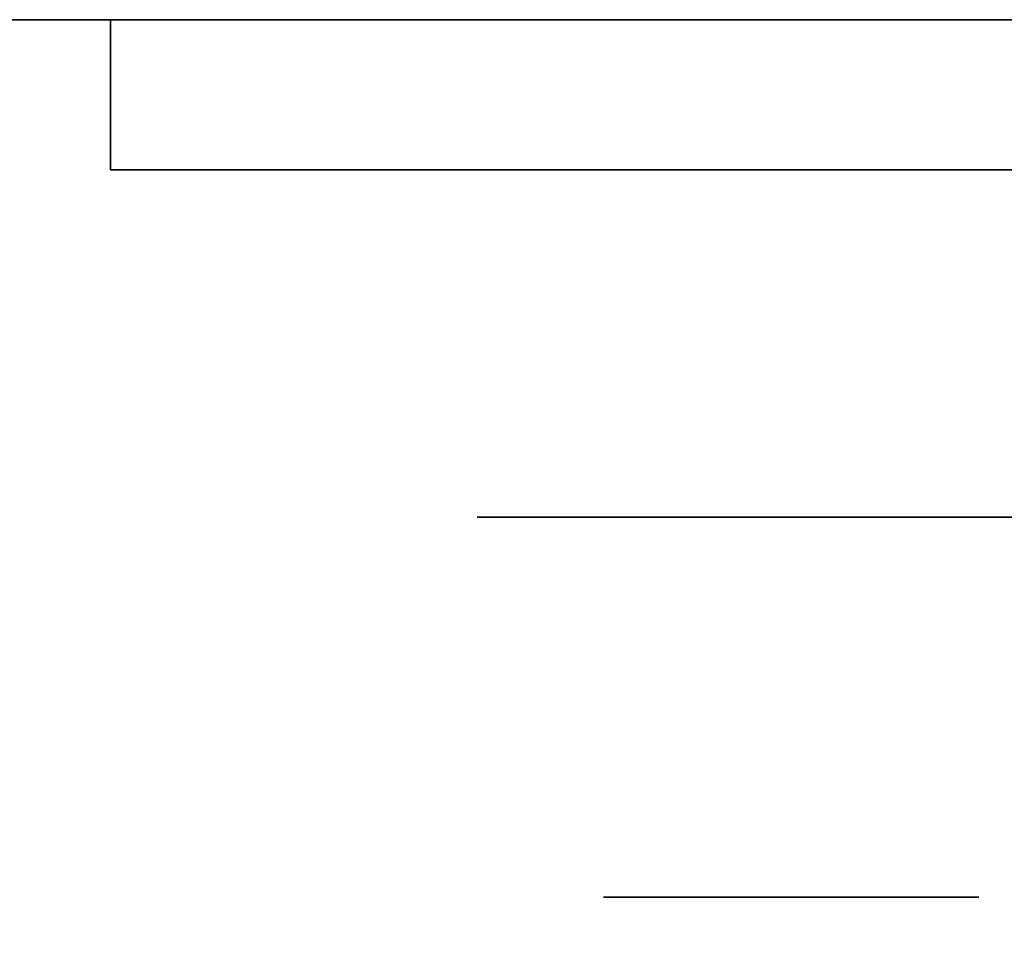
# Model space of a CAD drawing. Extents: x -1299 to -1246.9, y 2743.7 to 2747.9.
# Tile 359 of 656: x -1257.0962 to -1257.0542, y 2744.7912 to 2744.8303. Entities that reach past the tile are written whole.
import ezdxf

# ---------------------------------------------------------------- set-up
doc = ezdxf.new("R2010")
doc.units = 0
doc.header["$LTSCALE"] = 150
doc.header["$MEASUREMENT"] = 0
doc.layers.add('3DFACE_BOLT', color=7, linetype='CONTINUOUS')
doc.layers.add('3DFACE_SHAPE', color=7, linetype='CONTINUOUS')

msp = doc.modelspace()

# ---------------------------------------------------------------- linework, layer by layer
at = {"layer": '3DFACE_BOLT', "color": 1}
for points, invisible_edges in [([(-1257.071319, 2744.842949, 0.138), (-1257.070927, 2744.842949, 0.135528), (-1257.071319, 2744.792949, 0.138)], 14), ([(-1257.071319, 2744.792949, 0.138), (-1257.070927, 2744.842949, 0.135528), (-1257.070927, 2744.792949, 0.135528)], 3), ([(-1257.070927, 2744.842949, 0.140472), (-1257.071319, 2744.842949, 0.138), (-1257.070927, 2744.792949, 0.140472)], 14), ([(-1257.070927, 2744.792949, 0.140472), (-1257.071319, 2744.842949, 0.138), (-1257.071319, 2744.792949, 0.138)], 3), ([(-1257.071319, 2744.842949, 0.068), (-1257.070927, 2744.842949, 0.065528), (-1257.071319, 2744.792949, 0.068)], 14), ([(-1257.071319, 2744.792949, 0.068), (-1257.070927, 2744.842949, 0.065528), (-1257.070927, 2744.792949, 0.065528)], 3), ([(-1257.070927, 2744.842949, 0.070472), (-1257.071319, 2744.842949, 0.068), (-1257.070927, 2744.792949, 0.070472)], 14), ([(-1257.070927, 2744.792949, 0.070472), (-1257.071319, 2744.842949, 0.068), (-1257.071319, 2744.792949, 0.068)], 3), ([(-1257.070927, 2744.842949, 0.135528), (-1257.069791, 2744.842949, 0.133298), (-1257.070927, 2744.792949, 0.135528)], 14), ([(-1257.070927, 2744.792949, 0.135528), (-1257.069791, 2744.842949, 0.133298), (-1257.069791, 2744.792949, 0.133298)], 3), ([(-1257.069791, 2744.842949, 0.142702), (-1257.070927, 2744.842949, 0.140472), (-1257.069791, 2744.792949, 0.142702)], 14), ([(-1257.069791, 2744.792949, 0.142702), (-1257.070927, 2744.842949, 0.140472), (-1257.070927, 2744.792949, 0.140472)], 3), ([(-1257.070927, 2744.842949, 0.065528), (-1257.069791, 2744.842949, 0.063298), (-1257.070927, 2744.792949, 0.065528)], 14), ([(-1257.070927, 2744.792949, 0.065528), (-1257.069791, 2744.842949, 0.063298), (-1257.069791, 2744.792949, 0.063298)], 3), ([(-1257.069791, 2744.842949, 0.072702), (-1257.070927, 2744.842949, 0.070472), (-1257.069791, 2744.792949, 0.072702)], 14), ([(-1257.069791, 2744.792949, 0.072702), (-1257.070927, 2744.842949, 0.070472), (-1257.070927, 2744.792949, 0.070472)], 3), ([(-1257.069791, 2744.842949, 0.133298), (-1257.068021, 2744.842949, 0.131528), (-1257.069791, 2744.792949, 0.133298)], 14), ([(-1257.069791, 2744.792949, 0.133298), (-1257.068021, 2744.842949, 0.131528), (-1257.068021, 2744.792949, 0.131528)], 3), ([(-1257.068021, 2744.842949, 0.144472), (-1257.069791, 2744.842949, 0.142702), (-1257.068021, 2744.792949, 0.144472)], 14), ([(-1257.068021, 2744.792949, 0.144472), (-1257.069791, 2744.842949, 0.142702), (-1257.069791, 2744.792949, 0.142702)], 3), ([(-1257.069791, 2744.842949, 0.063298), (-1257.068021, 2744.842949, 0.061528), (-1257.069791, 2744.792949, 0.063298)], 14), ([(-1257.069791, 2744.792949, 0.063298), (-1257.068021, 2744.842949, 0.061528), (-1257.068021, 2744.792949, 0.061528)], 3), ([(-1257.068021, 2744.842949, 0.074472), (-1257.069791, 2744.842949, 0.072702), (-1257.068021, 2744.792949, 0.074472)], 14), ([(-1257.068021, 2744.792949, 0.074472), (-1257.069791, 2744.842949, 0.072702), (-1257.069791, 2744.792949, 0.072702)], 3), ([(-1257.068021, 2744.842949, 0.131528), (-1257.065791, 2744.842949, 0.130392), (-1257.068021, 2744.792949, 0.131528)], 14), ([(-1257.068021, 2744.792949, 0.131528), (-1257.065791, 2744.842949, 0.130392), (-1257.065791, 2744.792949, 0.130392)], 3), ([(-1257.065791, 2744.842949, 0.145608), (-1257.068021, 2744.842949, 0.144472), (-1257.065791, 2744.792949, 0.145608)], 14), ([(-1257.065791, 2744.792949, 0.145608), (-1257.068021, 2744.842949, 0.144472), (-1257.068021, 2744.792949, 0.144472)], 3), ([(-1257.068021, 2744.842949, 0.061528), (-1257.065791, 2744.842949, 0.060392), (-1257.068021, 2744.792949, 0.061528)], 14), ([(-1257.068021, 2744.792949, 0.061528), (-1257.065791, 2744.842949, 0.060392), (-1257.065791, 2744.792949, 0.060392)], 3), ([(-1257.065791, 2744.842949, 0.075608), (-1257.068021, 2744.842949, 0.074472), (-1257.065791, 2744.792949, 0.075608)], 14), ([(-1257.065791, 2744.792949, 0.075608), (-1257.068021, 2744.842949, 0.074472), (-1257.068021, 2744.792949, 0.074472)], 3), ([(-1257.065791, 2744.842949, 0.130392), (-1257.063319, 2744.842949, 0.13), (-1257.065791, 2744.792949, 0.130392)], 14), ([(-1257.065791, 2744.792949, 0.130392), (-1257.063319, 2744.842949, 0.13), (-1257.063319, 2744.792949, 0.13)], 3), ([(-1257.063319, 2744.842949, 0.146), (-1257.065791, 2744.842949, 0.145608), (-1257.063319, 2744.792949, 0.146)], 14), ([(-1257.063319, 2744.792949, 0.146), (-1257.065791, 2744.842949, 0.145608), (-1257.065791, 2744.792949, 0.145608)], 3), ([(-1257.065791, 2744.842949, 0.060392), (-1257.063319, 2744.842949, 0.06), (-1257.065791, 2744.792949, 0.060392)], 14), ([(-1257.065791, 2744.792949, 0.060392), (-1257.063319, 2744.842949, 0.06), (-1257.063319, 2744.792949, 0.06)], 3), ([(-1257.063319, 2744.842949, 0.076), (-1257.065791, 2744.842949, 0.075608), (-1257.063319, 2744.792949, 0.076)], 14), ([(-1257.063319, 2744.792949, 0.076), (-1257.065791, 2744.842949, 0.075608), (-1257.065791, 2744.792949, 0.075608)], 3), ([(-1257.063319, 2744.842949, 0.13), (-1257.060847, 2744.842949, 0.130392), (-1257.063319, 2744.792949, 0.13)], 14), ([(-1257.063319, 2744.792949, 0.13), (-1257.060847, 2744.842949, 0.130392), (-1257.060847, 2744.792949, 0.130392)], 3), ([(-1257.060847, 2744.842949, 0.145608), (-1257.063319, 2744.842949, 0.146), (-1257.060847, 2744.792949, 0.145608)], 14), ([(-1257.060847, 2744.792949, 0.145608), (-1257.063319, 2744.842949, 0.146), (-1257.063319, 2744.792949, 0.146)], 3), ([(-1257.063319, 2744.842949, 0.06), (-1257.060847, 2744.842949, 0.060392), (-1257.063319, 2744.792949, 0.06)], 14), ([(-1257.063319, 2744.792949, 0.06), (-1257.060847, 2744.842949, 0.060392), (-1257.060847, 2744.792949, 0.060392)], 3), ([(-1257.060847, 2744.842949, 0.075608), (-1257.063319, 2744.842949, 0.076), (-1257.060847, 2744.792949, 0.075608)], 14), ([(-1257.060847, 2744.792949, 0.075608), (-1257.063319, 2744.842949, 0.076), (-1257.063319, 2744.792949, 0.076)], 3), ([(-1257.060847, 2744.842949, 0.130392), (-1257.058616, 2744.842949, 0.131528), (-1257.060847, 2744.792949, 0.130392)], 14), ([(-1257.060847, 2744.792949, 0.130392), (-1257.058616, 2744.842949, 0.131528), (-1257.058616, 2744.792949, 0.131528)], 3), ([(-1257.058616, 2744.842949, 0.144472), (-1257.060847, 2744.842949, 0.145608), (-1257.058616, 2744.792949, 0.144472)], 14), ([(-1257.058616, 2744.792949, 0.144472), (-1257.060847, 2744.842949, 0.145608), (-1257.060847, 2744.792949, 0.145608)], 3), ([(-1257.060847, 2744.842949, 0.060392), (-1257.058616, 2744.842949, 0.061528), (-1257.060847, 2744.792949, 0.060392)], 14), ([(-1257.060847, 2744.792949, 0.060392), (-1257.058616, 2744.842949, 0.061528), (-1257.058616, 2744.792949, 0.061528)], 3), ([(-1257.058616, 2744.842949, 0.074472), (-1257.060847, 2744.842949, 0.075608), (-1257.058616, 2744.792949, 0.074472)], 14), ([(-1257.058616, 2744.792949, 0.074472), (-1257.060847, 2744.842949, 0.075608), (-1257.060847, 2744.792949, 0.075608)], 3), ([(-1257.058616, 2744.842949, 0.131528), (-1257.056847, 2744.842949, 0.133298), (-1257.058616, 2744.792949, 0.131528)], 14), ([(-1257.058616, 2744.792949, 0.131528), (-1257.056847, 2744.842949, 0.133298), (-1257.056847, 2744.792949, 0.133298)], 3), ([(-1257.056847, 2744.842949, 0.142702), (-1257.058616, 2744.842949, 0.144472), (-1257.056847, 2744.792949, 0.142702)], 14), ([(-1257.056847, 2744.792949, 0.142702), (-1257.058616, 2744.842949, 0.144472), (-1257.058616, 2744.792949, 0.144472)], 3), ([(-1257.058616, 2744.842949, 0.061528), (-1257.056847, 2744.842949, 0.063298), (-1257.058616, 2744.792949, 0.061528)], 14), ([(-1257.058616, 2744.792949, 0.061528), (-1257.056847, 2744.842949, 0.063298), (-1257.056847, 2744.792949, 0.063298)], 3), ([(-1257.056847, 2744.842949, 0.072702), (-1257.058616, 2744.842949, 0.074472), (-1257.056847, 2744.792949, 0.072702)], 14), ([(-1257.056847, 2744.792949, 0.072702), (-1257.058616, 2744.842949, 0.074472), (-1257.058616, 2744.792949, 0.074472)], 3), ([(-1257.056847, 2744.842949, 0.133298), (-1257.05571, 2744.842949, 0.135528), (-1257.056847, 2744.792949, 0.133298)], 14), ([(-1257.056847, 2744.792949, 0.133298), (-1257.05571, 2744.842949, 0.135528), (-1257.05571, 2744.792949, 0.135528)], 3), ([(-1257.05571, 2744.842949, 0.140472), (-1257.056847, 2744.842949, 0.142702), (-1257.05571, 2744.792949, 0.140472)], 14), ([(-1257.05571, 2744.792949, 0.140472), (-1257.056847, 2744.842949, 0.142702), (-1257.056847, 2744.792949, 0.142702)], 3), ([(-1257.056847, 2744.842949, 0.063298), (-1257.05571, 2744.842949, 0.065528), (-1257.056847, 2744.792949, 0.063298)], 14), ([(-1257.056847, 2744.792949, 0.063298), (-1257.05571, 2744.842949, 0.065528), (-1257.05571, 2744.792949, 0.065528)], 3), ([(-1257.05571, 2744.842949, 0.070472), (-1257.056847, 2744.842949, 0.072702), (-1257.05571, 2744.792949, 0.070472)], 14), ([(-1257.05571, 2744.792949, 0.070472), (-1257.056847, 2744.842949, 0.072702), (-1257.056847, 2744.792949, 0.072702)], 3), ([(-1257.05571, 2744.842949, 0.135528), (-1257.055319, 2744.842949, 0.138), (-1257.05571, 2744.792949, 0.135528)], 14), ([(-1257.05571, 2744.792949, 0.135528), (-1257.055319, 2744.842949, 0.138), (-1257.055319, 2744.792949, 0.138)], 3), ([(-1257.055319, 2744.842949, 0.138), (-1257.05571, 2744.842949, 0.140472), (-1257.055319, 2744.792949, 0.138)], 14), ([(-1257.055319, 2744.792949, 0.138), (-1257.05571, 2744.842949, 0.140472), (-1257.05571, 2744.792949, 0.140472)], 3), ([(-1257.05571, 2744.842949, 0.065528), (-1257.055319, 2744.842949, 0.068), (-1257.05571, 2744.792949, 0.065528)], 14), ([(-1257.05571, 2744.792949, 0.065528), (-1257.055319, 2744.842949, 0.068), (-1257.055319, 2744.792949, 0.068)], 3), ([(-1257.055319, 2744.842949, 0.068), (-1257.05571, 2744.842949, 0.070472), (-1257.055319, 2744.792949, 0.068)], 14), ([(-1257.055319, 2744.792949, 0.068), (-1257.05571, 2744.842949, 0.070472), (-1257.05571, 2744.792949, 0.070472)], 3), ([(-1257.076694, 2744.823949, 0.138), (-1257.070006, 2744.823949, 0.126417), (-1257.076694, 2744.809149, 0.138)], 14), ([(-1257.076694, 2744.809149, 0.138), (-1257.070006, 2744.823949, 0.126417), (-1257.070006, 2744.809149, 0.126417)], 3), ([(-1257.070006, 2744.823949, 0.149583), (-1257.076694, 2744.823949, 0.138), (-1257.070006, 2744.809149, 0.149583)], 14), ([(-1257.070006, 2744.809149, 0.149583), (-1257.076694, 2744.823949, 0.138), (-1257.076694, 2744.809149, 0.138)], 3), ([(-1257.076694, 2744.823949, 0.138), (-1257.070006, 2744.823949, 0.149583), (-1257.070006, 2744.823949, 0.126417)], 2), ([(-1257.076694, 2744.823949, 0.068), (-1257.070006, 2744.823949, 0.056417), (-1257.076694, 2744.809149, 0.068)], 14), ([(-1257.076694, 2744.809149, 0.068), (-1257.070006, 2744.823949, 0.056417), (-1257.070006, 2744.809149, 0.056417)], 3), ([(-1257.070006, 2744.823949, 0.079583), (-1257.076694, 2744.823949, 0.068), (-1257.070006, 2744.809149, 0.079583)], 14), ([(-1257.070006, 2744.809149, 0.079583), (-1257.076694, 2744.823949, 0.068), (-1257.076694, 2744.809149, 0.068)], 3), ([(-1257.076694, 2744.823949, 0.068), (-1257.070006, 2744.823949, 0.079583), (-1257.070006, 2744.823949, 0.056417)], 2), ([(-1257.070006, 2744.823949, 0.126417), (-1257.056631, 2744.823949, 0.126417), (-1257.070006, 2744.809149, 0.126417)], 14), ([(-1257.070006, 2744.809149, 0.126417), (-1257.056631, 2744.823949, 0.126417), (-1257.056631, 2744.809149, 0.126417)], 3), ([(-1257.056631, 2744.823949, 0.149583), (-1257.070006, 2744.823949, 0.149583), (-1257.056631, 2744.809149, 0.149583)], 14), ([(-1257.056631, 2744.809149, 0.149583), (-1257.070006, 2744.823949, 0.149583), (-1257.070006, 2744.809149, 0.149583)], 3), ([(-1257.070006, 2744.823949, 0.149583), (-1257.056631, 2744.823949, 0.149583), (-1257.070006, 2744.823949, 0.126417)], 14), ([(-1257.070006, 2744.823949, 0.126417), (-1257.056631, 2744.823949, 0.149583), (-1257.056631, 2744.823949, 0.126417)], 3), ([(-1257.070006, 2744.823949, 0.056417), (-1257.056631, 2744.823949, 0.056417), (-1257.070006, 2744.809149, 0.056417)], 14), ([(-1257.070006, 2744.809149, 0.056417), (-1257.056631, 2744.823949, 0.056417), (-1257.056631, 2744.809149, 0.056417)], 3), ([(-1257.056631, 2744.823949, 0.079583), (-1257.070006, 2744.823949, 0.079583), (-1257.056631, 2744.809149, 0.079583)], 14), ([(-1257.056631, 2744.809149, 0.079583), (-1257.070006, 2744.823949, 0.079583), (-1257.070006, 2744.809149, 0.079583)], 3), ([(-1257.070006, 2744.823949, 0.079583), (-1257.056631, 2744.823949, 0.079583), (-1257.070006, 2744.823949, 0.056417)], 14), ([(-1257.070006, 2744.823949, 0.056417), (-1257.056631, 2744.823949, 0.079583), (-1257.056631, 2744.823949, 0.056417)], 3), ([(-1257.056631, 2744.823949, 0.126417), (-1257.049944, 2744.823949, 0.138), (-1257.056631, 2744.809149, 0.126417)], 14), ([(-1257.056631, 2744.809149, 0.126417), (-1257.049944, 2744.823949, 0.138), (-1257.049944, 2744.809149, 0.138)], 3), ([(-1257.049944, 2744.823949, 0.138), (-1257.056631, 2744.823949, 0.149583), (-1257.049944, 2744.809149, 0.138)], 14), ([(-1257.049944, 2744.809149, 0.138), (-1257.056631, 2744.823949, 0.149583), (-1257.056631, 2744.809149, 0.149583)], 3), ([(-1257.056631, 2744.823949, 0.149583), (-1257.049944, 2744.823949, 0.138), (-1257.056631, 2744.823949, 0.126417)], 12), ([(-1257.056631, 2744.823949, 0.056417), (-1257.049944, 2744.823949, 0.068), (-1257.056631, 2744.809149, 0.056417)], 14), ([(-1257.056631, 2744.809149, 0.056417), (-1257.049944, 2744.823949, 0.068), (-1257.049944, 2744.809149, 0.068)], 3), ([(-1257.049944, 2744.823949, 0.068), (-1257.056631, 2744.823949, 0.079583), (-1257.049944, 2744.809149, 0.068)], 14), ([(-1257.049944, 2744.809149, 0.068), (-1257.056631, 2744.823949, 0.079583), (-1257.056631, 2744.809149, 0.079583)], 3), ([(-1257.056631, 2744.823949, 0.079583), (-1257.049944, 2744.823949, 0.068), (-1257.056631, 2744.823949, 0.056417)], 12), ([(-1257.076694, 2744.809149, 0.138), (-1257.070006, 2744.809149, 0.126417), (-1257.070006, 2744.809149, 0.149583)], 2), ([(-1257.076694, 2744.809149, 0.068), (-1257.070006, 2744.809149, 0.056417), (-1257.070006, 2744.809149, 0.079583)], 2), ([(-1257.070006, 2744.809149, 0.126417), (-1257.056631, 2744.809149, 0.126417), (-1257.070006, 2744.809149, 0.149583)], 14), ([(-1257.070006, 2744.809149, 0.149583), (-1257.056631, 2744.809149, 0.126417), (-1257.056631, 2744.809149, 0.149583)], 3), ([(-1257.070006, 2744.809149, 0.056417), (-1257.056631, 2744.809149, 0.056417), (-1257.070006, 2744.809149, 0.079583)], 14), ([(-1257.070006, 2744.809149, 0.079583), (-1257.056631, 2744.809149, 0.056417), (-1257.056631, 2744.809149, 0.079583)], 3), ([(-1257.056631, 2744.809149, 0.126417), (-1257.049944, 2744.809149, 0.138), (-1257.056631, 2744.809149, 0.149583)], 12), ([(-1257.056631, 2744.809149, 0.056417), (-1257.049944, 2744.809149, 0.068), (-1257.056631, 2744.809149, 0.079583)], 12), ([(-1257.071319, 2744.792949, 0.138), (-1257.070927, 2744.792949, 0.135528), (-1257.070927, 2744.792949, 0.140472)], 2), ([(-1257.071319, 2744.792949, 0.068), (-1257.070927, 2744.792949, 0.065528), (-1257.070927, 2744.792949, 0.070472)], 2), ([(-1257.070927, 2744.792949, 0.135528), (-1257.069791, 2744.792949, 0.133298), (-1257.070927, 2744.792949, 0.140472)], 14), ([(-1257.070927, 2744.792949, 0.140472), (-1257.069791, 2744.792949, 0.133298), (-1257.069791, 2744.792949, 0.142702)], 3), ([(-1257.070927, 2744.792949, 0.065528), (-1257.069791, 2744.792949, 0.063298), (-1257.070927, 2744.792949, 0.070472)], 14), ([(-1257.070927, 2744.792949, 0.070472), (-1257.069791, 2744.792949, 0.063298), (-1257.069791, 2744.792949, 0.072702)], 3), ([(-1257.069791, 2744.792949, 0.133298), (-1257.068021, 2744.792949, 0.131528), (-1257.069791, 2744.792949, 0.142702)], 14), ([(-1257.069791, 2744.792949, 0.142702), (-1257.068021, 2744.792949, 0.131528), (-1257.068021, 2744.792949, 0.144472)], 3), ([(-1257.069791, 2744.792949, 0.063298), (-1257.068021, 2744.792949, 0.061528), (-1257.069791, 2744.792949, 0.072702)], 14), ([(-1257.069791, 2744.792949, 0.072702), (-1257.068021, 2744.792949, 0.061528), (-1257.068021, 2744.792949, 0.074472)], 3), ([(-1257.068021, 2744.792949, 0.131528), (-1257.065791, 2744.792949, 0.130392), (-1257.068021, 2744.792949, 0.144472)], 14), ([(-1257.068021, 2744.792949, 0.144472), (-1257.065791, 2744.792949, 0.130392), (-1257.065791, 2744.792949, 0.145608)], 3), ([(-1257.068021, 2744.792949, 0.061528), (-1257.065791, 2744.792949, 0.060392), (-1257.068021, 2744.792949, 0.074472)], 14), ([(-1257.068021, 2744.792949, 0.074472), (-1257.065791, 2744.792949, 0.060392), (-1257.065791, 2744.792949, 0.075608)], 3), ([(-1257.065791, 2744.792949, 0.130392), (-1257.063319, 2744.792949, 0.13), (-1257.065791, 2744.792949, 0.145608)], 14), ([(-1257.065791, 2744.792949, 0.145608), (-1257.063319, 2744.792949, 0.13), (-1257.063319, 2744.792949, 0.146)], 3), ([(-1257.065791, 2744.792949, 0.060392), (-1257.063319, 2744.792949, 0.06), (-1257.065791, 2744.792949, 0.075608)], 14), ([(-1257.065791, 2744.792949, 0.075608), (-1257.063319, 2744.792949, 0.06), (-1257.063319, 2744.792949, 0.076)], 3), ([(-1257.063319, 2744.792949, 0.13), (-1257.060847, 2744.792949, 0.130392), (-1257.063319, 2744.792949, 0.146)], 14), ([(-1257.063319, 2744.792949, 0.146), (-1257.060847, 2744.792949, 0.130392), (-1257.060847, 2744.792949, 0.145608)], 3), ([(-1257.063319, 2744.792949, 0.06), (-1257.060847, 2744.792949, 0.060392), (-1257.063319, 2744.792949, 0.076)], 14), ([(-1257.063319, 2744.792949, 0.076), (-1257.060847, 2744.792949, 0.060392), (-1257.060847, 2744.792949, 0.075608)], 3), ([(-1257.060847, 2744.792949, 0.130392), (-1257.058616, 2744.792949, 0.131528), (-1257.060847, 2744.792949, 0.145608)], 14), ([(-1257.060847, 2744.792949, 0.145608), (-1257.058616, 2744.792949, 0.131528), (-1257.058616, 2744.792949, 0.144472)], 3), ([(-1257.060847, 2744.792949, 0.060392), (-1257.058616, 2744.792949, 0.061528), (-1257.060847, 2744.792949, 0.075608)], 14), ([(-1257.060847, 2744.792949, 0.075608), (-1257.058616, 2744.792949, 0.061528), (-1257.058616, 2744.792949, 0.074472)], 3), ([(-1257.058616, 2744.792949, 0.131528), (-1257.056847, 2744.792949, 0.133298), (-1257.058616, 2744.792949, 0.144472)], 14), ([(-1257.058616, 2744.792949, 0.144472), (-1257.056847, 2744.792949, 0.133298), (-1257.056847, 2744.792949, 0.142702)], 3), ([(-1257.058616, 2744.792949, 0.061528), (-1257.056847, 2744.792949, 0.063298), (-1257.058616, 2744.792949, 0.074472)], 14), ([(-1257.058616, 2744.792949, 0.074472), (-1257.056847, 2744.792949, 0.063298), (-1257.056847, 2744.792949, 0.072702)], 3), ([(-1257.056847, 2744.792949, 0.133298), (-1257.05571, 2744.792949, 0.135528), (-1257.056847, 2744.792949, 0.142702)], 14), ([(-1257.056847, 2744.792949, 0.142702), (-1257.05571, 2744.792949, 0.135528), (-1257.05571, 2744.792949, 0.140472)], 3), ([(-1257.056847, 2744.792949, 0.063298), (-1257.05571, 2744.792949, 0.065528), (-1257.056847, 2744.792949, 0.072702)], 14), ([(-1257.056847, 2744.792949, 0.072702), (-1257.05571, 2744.792949, 0.065528), (-1257.05571, 2744.792949, 0.070472)], 3), ([(-1257.05571, 2744.792949, 0.135528), (-1257.055319, 2744.792949, 0.138), (-1257.05571, 2744.792949, 0.140472)], 12), ([(-1257.05571, 2744.792949, 0.065528), (-1257.055319, 2744.792949, 0.068), (-1257.05571, 2744.792949, 0.070472)], 12)]:
    msp.add_3dface(points, dxfattribs=dict(at, invisible_edges=invisible_edges))
at = {"layer": '3DFACE_SHAPE', "color": 13}
for points, invisible_edges in [([(-1257.046219, 2744.884449, 0.206), (-1260.944219, 2744.884449, 0.206), (-1257.046219, 2744.782449, 0.206)], 2), ([(-1260.944219, 2744.884449, 0.206), (-1260.944219, 2744.782449, 0.206), (-1257.046219, 2744.782449, 0.206)], 12), ([(-1257.046219, 2744.782449), (-1260.944219, 2744.782449), (-1257.046219, 2744.884449)], 2), ([(-1260.944219, 2744.782449), (-1260.944219, 2744.884449), (-1257.046219, 2744.884449)], 12), ([(-1257.046219, 2744.782449, 0.198), (-1260.944219, 2744.782449, 0.198), (-1257.046219, 2744.830349, 0.198)], 2), ([(-1260.944219, 2744.782449, 0.198), (-1260.944219, 2744.830349, 0.198), (-1257.046219, 2744.830349, 0.198)], 12), ([(-1257.046219, 2744.830349, 0.008), (-1260.944219, 2744.830349, 0.008), (-1257.046219, 2744.782449, 0.008)], 2), ([(-1260.944219, 2744.830349, 0.008), (-1260.944219, 2744.782449, 0.008), (-1257.046219, 2744.782449, 0.008)], 12), ([(-1257.003319, 2744.830349, 0.173), (-1257.069329, 2744.830349, 0.14401), (-1257.092319, 2744.830349, 0.173)], 3), ([(-1257.069329, 2744.830349, 0.14401), (-1257.071819, 2744.830349, 0.138), (-1257.092319, 2744.830349, 0.173)], 14), ([(-1257.071819, 2744.830349, 0.068), (-1257.092319, 2744.830349, 0.173), (-1257.071819, 2744.830349, 0.138)], 15), ([(-1257.092319, 2744.830349, 0.173), (-1257.071819, 2744.830349, 0.068), (-1257.092319, 2744.830349, 0.033)], 3), ([(-1257.071819, 2744.830349, 0.068), (-1257.069329, 2744.830349, 0.06199), (-1257.092319, 2744.830349, 0.033)], 14), ([(-1257.069329, 2744.830349, 0.06199), (-1257.063319, 2744.830349, 0.0595), (-1257.092319, 2744.830349, 0.033)], 14), ([(-1257.063319, 2744.830349, 0.0595), (-1257.057308, 2744.830349, 0.06199), (-1257.092319, 2744.830349, 0.033)], 14), ([(-1257.092319, 2744.830349, 0.033), (-1257.057308, 2744.830349, 0.06199), (-1257.003319, 2744.830349, 0.033)], 3), ([(-1257.092319, 2744.823949, 0.173), (-1257.063319, 2744.823949, 0.173), (-1257.092319, 2744.830349, 0.173)], 2), ([(-1257.063319, 2744.823949, 0.173), (-1257.009719, 2744.823949, 0.173), (-1257.092319, 2744.830349, 0.173)], 14), ([(-1257.092319, 2744.830349, 0.173), (-1257.009719, 2744.823949, 0.173), (-1257.003319, 2744.830349, 0.173)], 3), ([(-1257.009719, 2744.823949, 0.033), (-1257.092319, 2744.830349, 0.033), (-1257.003319, 2744.830349, 0.033)], 13), ([(-1257.009719, 2744.823949, 0.033), (-1257.092319, 2744.823949, 0.033), (-1257.092319, 2744.830349, 0.033)], 12), ([(-1257.092319, 2744.830349, 0.173), (-1257.092319, 2744.830349, 0.033), (-1257.092319, 2744.823949, 0.173)], 2), ([(-1257.092319, 2744.830349, 0.033), (-1257.092319, 2744.823949, 0.033), (-1257.092319, 2744.823949, 0.173)], 12), ([(-1257.069329, 2744.830349, 0.07401), (-1257.071819, 2744.830349, 0.068), (-1257.069329, 2744.830349, 0.13199)], 14), ([(-1257.069329, 2744.830349, 0.13199), (-1257.071819, 2744.830349, 0.068), (-1257.071819, 2744.830349, 0.138)], 3), ([(-1257.069329, 2744.823949, 0.06199), (-1257.069329, 2744.830349, 0.06199), (-1257.071819, 2744.823949, 0.068)], 3), ([(-1257.069329, 2744.830349, 0.06199), (-1257.071819, 2744.830349, 0.068), (-1257.071819, 2744.823949, 0.068)], 14), ([(-1257.071819, 2744.823949, 0.068), (-1257.071819, 2744.830349, 0.068), (-1257.069329, 2744.823949, 0.07401)], 3), ([(-1257.071819, 2744.830349, 0.068), (-1257.069329, 2744.830349, 0.07401), (-1257.069329, 2744.823949, 0.07401)], 14), ([(-1257.069329, 2744.823949, 0.13199), (-1257.069329, 2744.830349, 0.13199), (-1257.071819, 2744.823949, 0.138)], 3), ([(-1257.069329, 2744.830349, 0.13199), (-1257.071819, 2744.830349, 0.138), (-1257.071819, 2744.823949, 0.138)], 14), ([(-1257.071819, 2744.823949, 0.138), (-1257.071819, 2744.830349, 0.138), (-1257.069329, 2744.823949, 0.14401)], 3), ([(-1257.071819, 2744.830349, 0.138), (-1257.069329, 2744.830349, 0.14401), (-1257.069329, 2744.823949, 0.14401)], 14), ([(-1257.063319, 2744.830349, 0.1465), (-1257.069329, 2744.830349, 0.14401), (-1257.003319, 2744.830349, 0.173)], 14), ([(-1257.069329, 2744.830349, 0.13199), (-1257.063319, 2744.830349, 0.1295), (-1257.069329, 2744.830349, 0.07401)], 14), ([(-1257.063319, 2744.830349, 0.1295), (-1257.063319, 2744.830349, 0.0765), (-1257.069329, 2744.830349, 0.07401)], 13), ([(-1257.063319, 2744.823949, 0.0595), (-1257.063319, 2744.830349, 0.0595), (-1257.069329, 2744.823949, 0.06199)], 3), ([(-1257.063319, 2744.830349, 0.0595), (-1257.069329, 2744.830349, 0.06199), (-1257.069329, 2744.823949, 0.06199)], 14), ([(-1257.069329, 2744.823949, 0.07401), (-1257.069329, 2744.830349, 0.07401), (-1257.063319, 2744.823949, 0.0765)], 3), ([(-1257.069329, 2744.830349, 0.07401), (-1257.063319, 2744.830349, 0.0765), (-1257.063319, 2744.823949, 0.0765)], 14), ([(-1257.063319, 2744.823949, 0.1295), (-1257.063319, 2744.830349, 0.1295), (-1257.069329, 2744.823949, 0.13199)], 3), ([(-1257.063319, 2744.830349, 0.1295), (-1257.069329, 2744.830349, 0.13199), (-1257.069329, 2744.823949, 0.13199)], 14), ([(-1257.069329, 2744.823949, 0.14401), (-1257.069329, 2744.830349, 0.14401), (-1257.063319, 2744.823949, 0.1465)], 3), ([(-1257.069329, 2744.830349, 0.14401), (-1257.063319, 2744.830349, 0.1465), (-1257.063319, 2744.823949, 0.1465)], 14), ([(-1257.057308, 2744.830349, 0.14401), (-1257.063319, 2744.830349, 0.1465), (-1257.003319, 2744.830349, 0.138)], 14), ([(-1257.003319, 2744.830349, 0.138), (-1257.063319, 2744.830349, 0.1465), (-1257.003319, 2744.830349, 0.173)], 15), ([(-1257.057308, 2744.830349, 0.07401), (-1257.063319, 2744.830349, 0.0765), (-1257.057308, 2744.830349, 0.13199)], 14), ([(-1257.063319, 2744.830349, 0.0765), (-1257.063319, 2744.830349, 0.1295), (-1257.057308, 2744.830349, 0.13199)], 13), ([(-1257.057308, 2744.823949, 0.06199), (-1257.057308, 2744.830349, 0.06199), (-1257.063319, 2744.823949, 0.0595)], 3), ([(-1257.057308, 2744.830349, 0.06199), (-1257.063319, 2744.830349, 0.0595), (-1257.063319, 2744.823949, 0.0595)], 14), ([(-1257.063319, 2744.823949, 0.0765), (-1257.063319, 2744.830349, 0.0765), (-1257.057308, 2744.823949, 0.07401)], 3), ([(-1257.063319, 2744.830349, 0.0765), (-1257.057308, 2744.830349, 0.07401), (-1257.057308, 2744.823949, 0.07401)], 14), ([(-1257.057308, 2744.823949, 0.13199), (-1257.057308, 2744.830349, 0.13199), (-1257.063319, 2744.823949, 0.1295)], 3), ([(-1257.057308, 2744.830349, 0.13199), (-1257.063319, 2744.830349, 0.1295), (-1257.063319, 2744.823949, 0.1295)], 14), ([(-1257.063319, 2744.823949, 0.1465), (-1257.063319, 2744.830349, 0.1465), (-1257.057308, 2744.823949, 0.14401)], 3), ([(-1257.063319, 2744.830349, 0.1465), (-1257.057308, 2744.830349, 0.14401), (-1257.057308, 2744.823949, 0.14401)], 14), ([(-1257.054819, 2744.830349, 0.138), (-1257.057308, 2744.830349, 0.14401), (-1257.003319, 2744.830349, 0.138)], 14), ([(-1257.057308, 2744.830349, 0.06199), (-1257.003319, 2744.830349, 0.068), (-1257.003319, 2744.830349, 0.033)], 13), ([(-1257.057308, 2744.830349, 0.06199), (-1257.054819, 2744.830349, 0.068), (-1257.003319, 2744.830349, 0.068)], 14), ([(-1257.057308, 2744.830349, 0.13199), (-1257.054819, 2744.830349, 0.138), (-1257.057308, 2744.830349, 0.07401)], 14), ([(-1257.054819, 2744.830349, 0.138), (-1257.003319, 2744.830349, 0.138), (-1257.057308, 2744.830349, 0.07401)], 15), ([(-1257.057308, 2744.830349, 0.07401), (-1257.003319, 2744.830349, 0.138), (-1257.054819, 2744.830349, 0.068)], 3), ([(-1257.057308, 2744.823949, 0.07401), (-1257.057308, 2744.830349, 0.07401), (-1257.054819, 2744.823949, 0.068)], 3), ([(-1257.057308, 2744.830349, 0.07401), (-1257.054819, 2744.830349, 0.068), (-1257.054819, 2744.823949, 0.068)], 14), ([(-1257.054819, 2744.823949, 0.068), (-1257.054819, 2744.830349, 0.068), (-1257.057308, 2744.823949, 0.06199)], 3), ([(-1257.054819, 2744.830349, 0.068), (-1257.057308, 2744.830349, 0.06199), (-1257.057308, 2744.823949, 0.06199)], 14), ([(-1257.057308, 2744.823949, 0.14401), (-1257.057308, 2744.830349, 0.14401), (-1257.054819, 2744.823949, 0.138)], 3), ([(-1257.057308, 2744.830349, 0.14401), (-1257.054819, 2744.830349, 0.138), (-1257.054819, 2744.823949, 0.138)], 14), ([(-1257.054819, 2744.823949, 0.138), (-1257.054819, 2744.830349, 0.138), (-1257.057308, 2744.823949, 0.13199)], 3), ([(-1257.054819, 2744.830349, 0.138), (-1257.057308, 2744.830349, 0.13199), (-1257.057308, 2744.823949, 0.13199)], 14), ([(-1257.003319, 2744.830349, 0.138), (-1257.003319, 2744.830349, 0.068), (-1257.054819, 2744.830349, 0.068)], 14), ([(-1257.057308, 2744.823949, 0.06199), (-1257.092319, 2744.823949, 0.033), (-1257.009719, 2744.823949, 0.033)], 13), ([(-1257.057308, 2744.823949, 0.06199), (-1257.063319, 2744.823949, 0.0595), (-1257.092319, 2744.823949, 0.033)], 14), ([(-1257.063319, 2744.823949, 0.0595), (-1257.069329, 2744.823949, 0.06199), (-1257.092319, 2744.823949, 0.033)], 14), ([(-1257.092319, 2744.823949, 0.033), (-1257.069329, 2744.823949, 0.06199), (-1257.071819, 2744.823949, 0.068)], 13), ([(-1257.071819, 2744.823949, 0.138), (-1257.092319, 2744.823949, 0.033), (-1257.071819, 2744.823949, 0.068)], 15), ([(-1257.092319, 2744.823949, 0.033), (-1257.071819, 2744.823949, 0.138), (-1257.092319, 2744.823949, 0.173)], 3), ([(-1257.071819, 2744.823949, 0.138), (-1257.069329, 2744.823949, 0.14401), (-1257.092319, 2744.823949, 0.173)], 14), ([(-1257.092319, 2744.823949, 0.173), (-1257.069329, 2744.823949, 0.14401), (-1257.063319, 2744.823949, 0.173)], 3), ([(-1257.069329, 2744.823949, 0.13199), (-1257.071819, 2744.823949, 0.138), (-1257.069329, 2744.823949, 0.07401)], 14), ([(-1257.069329, 2744.823949, 0.07401), (-1257.071819, 2744.823949, 0.138), (-1257.071819, 2744.823949, 0.068)], 3), ([(-1257.069329, 2744.823949, 0.14401), (-1257.063319, 2744.823949, 0.1465), (-1257.063319, 2744.823949, 0.173)], 14), ([(-1257.069329, 2744.823949, 0.07401), (-1257.063319, 2744.823949, 0.0765), (-1257.069329, 2744.823949, 0.13199)], 14), ([(-1257.069329, 2744.823949, 0.13199), (-1257.063319, 2744.823949, 0.0765), (-1257.063319, 2744.823949, 0.1295)], 3), ([(-1257.063319, 2744.823949, 0.1465), (-1257.057308, 2744.823949, 0.14401), (-1257.063319, 2744.823949, 0.173)], 14), ([(-1257.063319, 2744.823949, 0.173), (-1257.057308, 2744.823949, 0.14401), (-1257.009719, 2744.823949, 0.173)], 15), ([(-1257.063319, 2744.823949, 0.0765), (-1257.057308, 2744.823949, 0.07401), (-1257.063319, 2744.823949, 0.1295)], 14), ([(-1257.063319, 2744.823949, 0.1295), (-1257.057308, 2744.823949, 0.07401), (-1257.057308, 2744.823949, 0.13199)], 3), ([(-1257.057308, 2744.823949, 0.14401), (-1257.054819, 2744.823949, 0.138), (-1257.009719, 2744.823949, 0.173)], 14), ([(-1257.057308, 2744.823949, 0.07401), (-1257.054819, 2744.823949, 0.068), (-1257.057308, 2744.823949, 0.13199)], 14), ([(-1257.057308, 2744.823949, 0.13199), (-1257.054819, 2744.823949, 0.068), (-1257.054819, 2744.823949, 0.138)], 3), ([(-1257.054819, 2744.823949, 0.068), (-1257.057308, 2744.823949, 0.06199), (-1257.009719, 2744.823949, 0.173)], 14), ([(-1257.009719, 2744.823949, 0.173), (-1257.057308, 2744.823949, 0.06199), (-1257.009719, 2744.823949, 0.033)], 3), ([(-1257.054819, 2744.823949, 0.068), (-1257.009719, 2744.823949, 0.173), (-1257.054819, 2744.823949, 0.138)], 15)]:
    msp.add_3dface(points, dxfattribs=dict(at, invisible_edges=invisible_edges))

doc.saveas('drawing.dxf')
